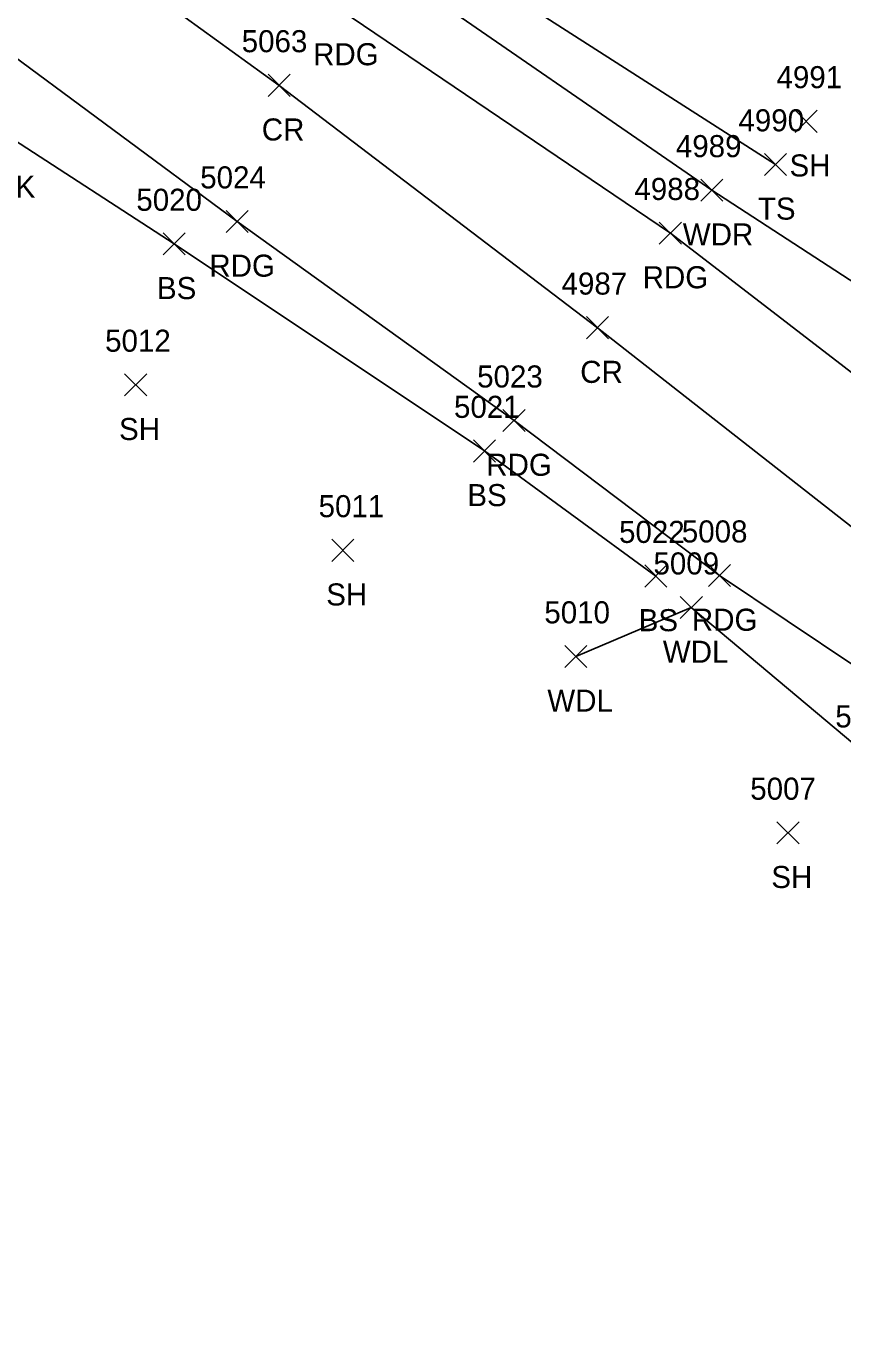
# Model space of a CAD drawing. Extents: x 1653135 to 1655489, y 602711 to 605684.
# Drawn here: x 1653472.7 to 1653546.7, y 605259.9 to 605377.9 of the extents above; entities that cross this region are included whole.
import ezdxf

# ---------------------------------------------------------------- set-up
doc = ezdxf.new("R2010")
doc.units = 0
for name, color, linetype in [('L_A', 7, 'Continuous'), ('L_I', 7, 'Continuous'), ('L_TIC', 7, 'Continuous'), ('LAWA', 7, 'Continuous'), ('LELB', 7, 'Continuous'), ('P_A', 7, 'Continuous'), ('P_I', 7, 'Continuous'), ('P_TIC', 7, 'Continuous'), ('PEU', 7, 'Continuous'), ('PRC', 7, 'Continuous'), ('U_C', 7, 'Continuous')]:
    doc.layers.add(name, color=color, linetype=linetype)

msp = doc.modelspace()

# ---------------------------------------------------------------- linework, layer by layer
at = {"layer": 'L_TIC'}
for points in [[(1653542.39, 605368.26), (1653544.39, 605370.26)], [(1653544.39, 605368.26), (1653542.39, 605370.26)], [(1653542.39, 605368.26), (1653544.39, 605370.26)], [(1653544.39, 605368.26), (1653542.39, 605370.26)], [(1653539.6, 605364.35), (1653541.6, 605366.35)], [(1653541.6, 605364.35), (1653539.6, 605366.35)], [(1653539.6, 605364.35), (1653541.6, 605366.35)], [(1653541.6, 605364.35), (1653539.6, 605366.35)], [(1653533.85, 605362.01), (1653535.85, 605364.01)], [(1653535.85, 605362.01), (1653533.85, 605364.01)], [(1653533.85, 605362.01), (1653535.85, 605364.01)], [(1653535.85, 605362.01), (1653533.85, 605364.01)], [(1653485.11, 605357.15), (1653487.11, 605359.15)], [(1653487.11, 605357.15), (1653485.11, 605359.15)], [(1653485.11, 605357.15), (1653487.11, 605359.15)], [(1653487.11, 605357.15), (1653485.11, 605359.15)], [(1653481.62, 605344.38), (1653483.62, 605346.38)], [(1653483.62, 605344.38), (1653481.62, 605346.38)], [(1653481.62, 605344.38), (1653483.62, 605346.38)], [(1653483.62, 605344.38), (1653481.62, 605346.38)], [(1653513.24, 605338.39), (1653515.24, 605340.39)], [(1653515.24, 605338.39), (1653513.24, 605340.39)], [(1653513.24, 605338.39), (1653515.24, 605340.39)], [(1653515.24, 605338.39), (1653513.24, 605340.39)], [(1653500.4, 605329.39), (1653502.4, 605331.39)], [(1653502.4, 605329.39), (1653500.4, 605331.39)], [(1653500.4, 605329.39), (1653502.4, 605331.39)], [(1653502.4, 605329.39), (1653500.4, 605331.39)], [(1653528.77, 605327.06), (1653530.77, 605329.06)], [(1653530.77, 605327.06), (1653528.77, 605329.06)], [(1653528.77, 605327.06), (1653530.77, 605329.06)], [(1653530.77, 605327.06), (1653528.77, 605329.06)], [(1653531.98, 605324.2), (1653533.98, 605326.2)], [(1653533.98, 605324.2), (1653531.98, 605326.2)], [(1653531.98, 605324.2), (1653533.98, 605326.2)], [(1653533.98, 605324.2), (1653531.98, 605326.2)], [(1653521.52, 605319.77), (1653523.52, 605321.77)], [(1653523.52, 605319.77), (1653521.52, 605321.77)], [(1653521.52, 605319.77), (1653523.52, 605321.77)], [(1653523.52, 605319.77), (1653521.52, 605321.77)], [(1653540.74, 605303.79), (1653542.74, 605305.79)], [(1653542.74, 605303.79), (1653540.74, 605305.79)], [(1653540.74, 605303.79), (1653542.74, 605305.79)], [(1653542.74, 605303.79), (1653540.74, 605305.79)]]:
    msp.add_lwpolyline(points, dxfattribs=at)
at = {"layer": 'LAWA'}
for points in [[(1653685.62, 605322.04), (1653670.88, 605332.32), (1653661.72, 605337.52), (1653630.34, 605321.68), (1653616.8, 605320.72), (1653598.43, 605325.95), (1653564.06, 605344.01), (1653534.85, 605363.01), (1653505.82, 605383.05), (1653484.9, 605402.84), (1653463.33, 605422.4), (1653441.69, 605442.64), (1653418.02, 605465.09), (1653400.64, 605492.12), (1653388.1, 605504.01)], [(1653625.01, 605252.79), (1653601.06, 605274.3), (1653568.9, 605298.12), (1653549.5, 605311.34), (1653532.98, 605325.2), (1653522.52, 605320.77)]]:
    msp.add_lwpolyline(points, dxfattribs=at)
at = {"layer": 'LELB'}
for points in [[(1653540.6, 605365.35), (1653509.87, 605385.03), (1653484.9, 605402.84)], [(1653455.94, 605377.73), (1653486.11, 605358.15), (1653514.24, 605339.39), (1653529.77, 605328.06)]]:
    msp.add_lwpolyline(points, dxfattribs=at)
at = {"layer": 'P_TIC'}
for points in [[(1653494.62, 605371.52), (1653496.62, 605373.52)], [(1653496.62, 605371.52), (1653494.62, 605373.52)], [(1653494.62, 605371.52), (1653496.62, 605373.52)], [(1653496.62, 605371.52), (1653494.62, 605373.52)], [(1653490.81, 605359.18), (1653492.81, 605361.18)], [(1653492.81, 605359.18), (1653490.81, 605361.18)], [(1653490.81, 605359.18), (1653492.81, 605361.18)], [(1653492.81, 605359.18), (1653490.81, 605361.18)], [(1653530.08, 605358.13), (1653532.08, 605360.13)], [(1653532.08, 605358.13), (1653530.08, 605360.13)], [(1653530.08, 605358.13), (1653532.08, 605360.13)], [(1653532.08, 605358.13), (1653530.08, 605360.13)], [(1653523.48, 605349.56), (1653525.48, 605351.56)], [(1653525.48, 605349.56), (1653523.48, 605351.56)], [(1653523.48, 605349.56), (1653525.48, 605351.56)], [(1653525.48, 605349.56), (1653523.48, 605351.56)], [(1653515.91, 605341.14), (1653517.91, 605343.14)], [(1653517.91, 605341.14), (1653515.91, 605343.14)], [(1653515.91, 605341.14), (1653517.91, 605343.14)], [(1653517.91, 605341.14), (1653515.91, 605343.14)], [(1653534.54, 605327.1), (1653536.54, 605329.1)], [(1653536.54, 605327.1), (1653534.54, 605329.1)], [(1653534.54, 605327.1), (1653536.54, 605329.1)], [(1653536.54, 605327.1), (1653534.54, 605329.1)]]:
    msp.add_lwpolyline(points, dxfattribs=at)
at = {"layer": 'PEU'}
for points in [[(1653653.23, 605280.28), (1653630.46, 605291.02), (1653590.02, 605315.2), (1653557.58, 605338.73), (1653531.08, 605359.13), (1653501.21, 605379.34), (1653479.55, 605396.21), (1653456.3, 605416.21), (1653435.84, 605435.12), (1653411.96, 605460.89), (1653393.13, 605484.25), (1653380.18, 605499.71)], [(1653633.95, 605261.38), (1653608.2, 605278.63), (1653571.73, 605302.8), (1653553.93, 605315.8), (1653535.54, 605328.1), (1653516.91, 605342.14), (1653491.81, 605360.18), (1653469.24, 605376.85), (1653454, 605388.62), (1653441.44, 605399.97), (1653424.23, 605415.49), (1653402.67, 605436.97), (1653382.65, 605461.22), (1653362.78, 605487.83)]]:
    msp.add_lwpolyline(points, dxfattribs=at)
at = {"layer": 'PRC'}
msp.add_lwpolyline([(1653641.51, 605268.82), (1653619.74, 605284.48), (1653584.5, 605306.53), (1653550.68, 605330.05), (1653524.48, 605350.56), (1653495.62, 605372.52), (1653471.48, 605389.99), (1653448.45, 605410.05), (1653429.44, 605426.79), (1653403.79, 605455.33), (1653385.16, 605477.75), (1653370.74, 605494.28)], dxfattribs=at)

# ---------------------------------------------------------------- texts
at = {"layer": 'L_A'}
for s, p in [('SH', (1653541.88, 605364.26)), ('SH', (1653541.88, 605364.26)), ('TS', (1653539.01, 605360.35)), ('TS', (1653539.01, 605360.35)), ('WDR', (1653532.21, 605358.01)), ('WDR', (1653532.21, 605358.01)), ('BS', (1653484.55, 605353.15)), ('BS', (1653484.55, 605353.15)), ('SH', (1653481.11, 605340.38)), ('SH', (1653481.11, 605340.38)), ('BS', (1653512.68, 605334.39)), ('BS', (1653512.68, 605334.39)), ('SH', (1653499.89, 605325.39)), ('SH', (1653499.89, 605325.39)), ('BS', (1653528.21, 605323.06)), ('BS', (1653528.21, 605323.06)), ('WDL', (1653530.4, 605320.2)), ('WDL', (1653530.4, 605320.2)), ('WDL', (1653519.93, 605315.77)), ('WDL', (1653519.93, 605315.77)), ('SH', (1653540.23, 605299.79)), ('SH', (1653540.23, 605299.79))]:
    msp.add_text(s, height=2, dxfattribs=at).set_placement(p)
at = {"layer": 'L_I'}
for s, p in [('4991', (1653540.7, 605372.26)), ('4991', (1653540.7, 605372.26)), ('4990', (1653537.25, 605368.35)), ('4990', (1653537.25, 605368.35)), ('4989', (1653531.58, 605366.01)), ('4989', (1653531.58, 605366.01)), ('5020', (1653482.68, 605361.15)), ('5020', (1653482.68, 605361.15)), ('5012', (1653479.85, 605348.38)), ('5012', (1653479.85, 605348.38)), ('5021', (1653511.47, 605342.39)), ('5021', (1653511.47, 605342.39)), ('5011', (1653499.2, 605333.39)), ('5011', (1653499.2, 605333.39)), ('5022', (1653526.43, 605331.06)), ('5022', (1653526.43, 605331.06)), ('5009', (1653529.55, 605328.2)), ('5009', (1653529.55, 605328.2)), ('5010', (1653519.66, 605323.77)), ('5010', (1653519.66, 605323.77)), ('5006', (1653546.03, 605314.34)), ('5006', (1653546.03, 605314.34)), ('5007', (1653538.32, 605307.79)), ('5007', (1653538.32, 605307.79))]:
    msp.add_text(s, height=2, dxfattribs=at).set_placement(p)
at = {"layer": 'P_A'}
for s, p in [('RDG', (1653498.7, 605374.34)), ('RDG', (1653498.7, 605374.34)), ('CR', (1653494.05, 605367.52)), ('CR', (1653494.05, 605367.52)), ('RDG', (1653489.3, 605355.18)), ('RDG', (1653489.3, 605355.18)), ('RDG', (1653528.57, 605354.13)), ('RDG', (1653528.57, 605354.13)), ('CR', (1653522.91, 605345.56)), ('CR', (1653522.91, 605345.56)), ('RDG', (1653514.4, 605337.14)), ('RDG', (1653514.4, 605337.14)), ('RDG', (1653533.03, 605323.1)), ('RDG', (1653533.03, 605323.1))]:
    msp.add_text(s, height=2, dxfattribs=at).set_placement(p)
at = {"layer": 'P_I'}
for s, p in [('5063', (1653492.23, 605375.52)), ('5063', (1653492.23, 605375.52)), ('5024', (1653488.47, 605363.18)), ('5024', (1653488.47, 605363.18)), ('4988', (1653527.82, 605362.13)), ('4988', (1653527.82, 605362.13)), ('4987', (1653521.22, 605353.56)), ('4987', (1653521.22, 605353.56)), ('5023', (1653513.57, 605345.14)), ('5023', (1653513.57, 605345.14)), ('5008', (1653532.12, 605331.1)), ('5008', (1653532.12, 605331.1))]:
    msp.add_text(s, height=2, dxfattribs=at).set_placement(p)
at = {"layer": 'U_C'}
msp.add_text('#113/2/50K', height=2, dxfattribs=at).set_placement((1653459.84, 605362.35))

doc.saveas('drawing.dxf')
